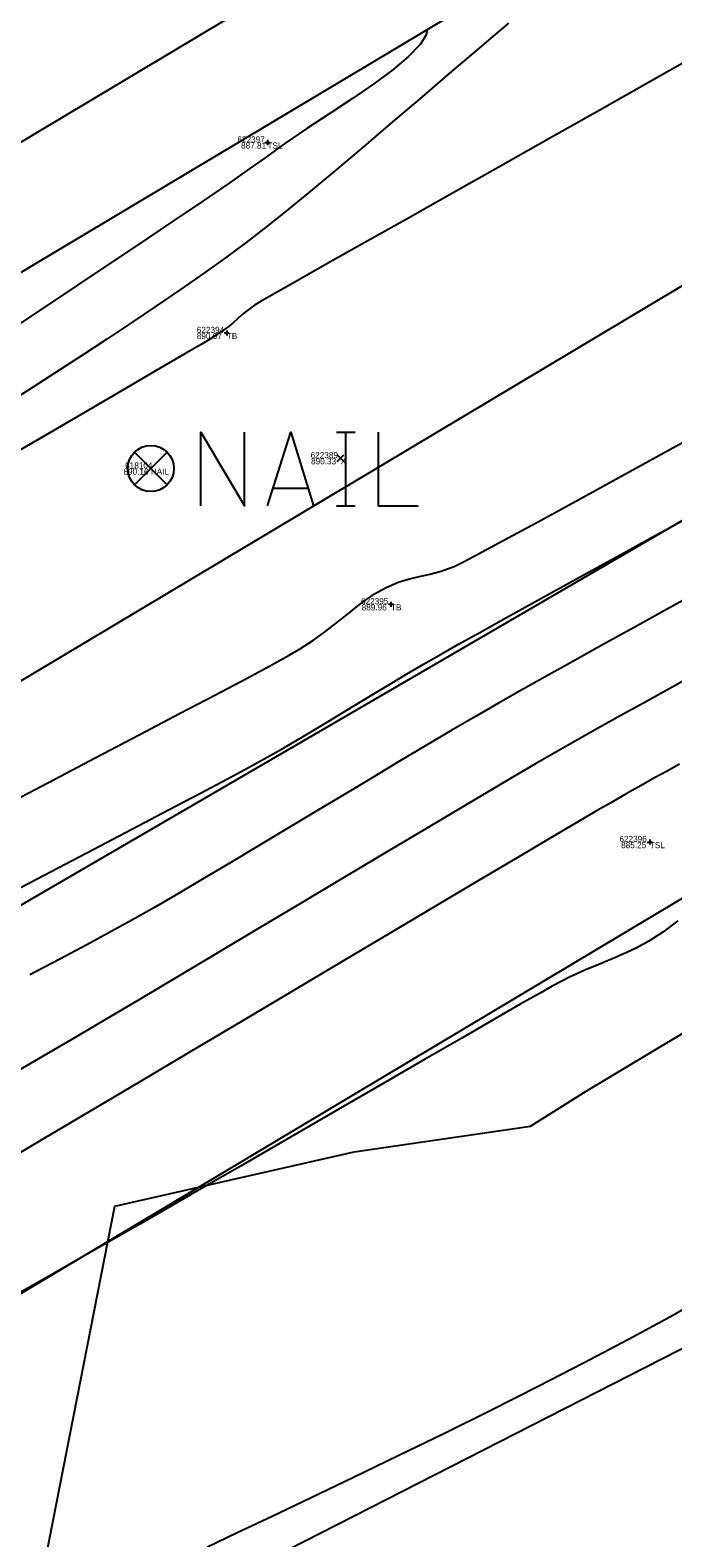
# Model space of a CAD drawing. Extents: x 1957117 to 1971063, y 701601 to 715861.
# Drawn here: x 1965234.3 to 1965271, y 708853.6 to 708939.6 of the extents above; entities that cross this region are included whole.
import ezdxf

# ---------------------------------------------------------------- set-up
doc = ezdxf.new("R2010")
doc.units = 0
for name, color, linetype in [('AP_X_Lights', 7, 'Continuous'), ('DT_X_Contour_Major', 7, 'Continuous'), ('DT_X_Contour_Minor', 7, 'Continuous'), ('DT_X_TIN_Hull', 7, 'Continuous'), ('GE_X_CL_20', 7, 'Continuous'), ('PV_P_Drive', 7, 'Continuous'), ('PV_P_Shoulder', 7, 'Continuous'), ('RS_Raster1', 7, 'Continuous'), ('RW_X_Esmt_RR', 7, 'Continuous'), ('RW_X_Fee_RW', 7, 'Continuous'), ('SC_Scratch1', 7, 'Continuous'), ('SC_Shading2', 7, 'Continuous'), ('SC_Shading5', 7, 'Continuous'), ('VG_X_Tree_Line_Rt', 7, 'Continuous')]:
    doc.layers.add(name, color=color, linetype=linetype)

msp = doc.modelspace()

# ---------------------------------------------------------------- linework, layer by layer
at = {"layer": 'AP_X_Lights'}
for p, q in [((1965251.797, 708915.035), (1965252.185, 708915.425)), ((1965251.797, 708915.425), (1965252.185, 708915.035))]:
    msp.add_line(p, q, dxfattribs=at)
at = {"layer": 'DT_X_Contour_Major'}
for points in [[(1965272.669, 708938.409), (1965269.74, 708936.748), (1965266.781, 708935.075), (1965263.845, 708933.419), (1965260.985, 708931.808), (1965258.252, 708930.271), (1965255.699, 708928.835), (1965253.378, 708927.531), (1965251.342, 708926.386), (1965249.642, 708925.428), (1965248.33, 708924.687), (1965247.46, 708924.19), (1965247.083, 708923.966), (1965246.699, 708923.682), (1965246.385, 708923.419), (1965246.112, 708923.173), (1965245.85, 708922.941), (1965245.57, 708922.716), (1965245.252, 708922.486), (1965244.999, 708922.315), (1965244.74, 708922.151), (1965244.407, 708921.944), (1965244.032, 708921.723), (1965243.107, 708921.183), (1965241.692, 708920.358), (1965239.849, 708919.285), (1965237.639, 708917.998), (1965235.123, 708916.534), (1965232.362, 708914.928)], [(1965272.669, 708938.409), (1965269.74, 708936.748), (1965266.781, 708935.075), (1965263.845, 708933.419), (1965260.985, 708931.808), (1965258.252, 708930.271), (1965255.699, 708928.835), (1965253.378, 708927.531), (1965251.342, 708926.386), (1965249.642, 708925.428), (1965248.33, 708924.687), (1965247.46, 708924.19), (1965247.083, 708923.966), (1965246.699, 708923.682), (1965246.385, 708923.419), (1965246.112, 708923.173), (1965245.85, 708922.941), (1965245.57, 708922.716), (1965245.252, 708922.486), (1965244.999, 708922.315), (1965244.74, 708922.151), (1965244.407, 708921.944), (1965244.032, 708921.723), (1965243.107, 708921.183), (1965241.692, 708920.358), (1965239.849, 708919.285), (1965237.639, 708917.998), (1965235.123, 708916.534), (1965232.362, 708914.928)], [(1965232.548, 708895.28), (1965235.326, 708896.736), (1965237.992, 708898.133), (1965240.502, 708899.448), (1965242.808, 708900.659), (1965244.863, 708901.742), (1965246.622, 708902.673), (1965248.038, 708903.431), (1965249.064, 708903.991), (1965249.655, 708904.331), (1965250.449, 708904.851), (1965251.146, 708905.356), (1965251.769, 708905.841), (1965252.34, 708906.303), (1965252.881, 708906.736), (1965253.414, 708907.138), (1965253.962, 708907.504), (1965254.547, 708907.83), (1965255.288, 708908.155), (1965255.921, 708908.355), (1965256.503, 708908.489), (1965257.09, 708908.615), (1965257.739, 708908.791), (1965258.504, 708909.077), (1965259.042, 708909.342), (1965260.081, 708909.89), (1965261.564, 708910.686), (1965263.432, 708911.699), (1965265.623, 708912.894), (1965268.08, 708914.238), (1965270.744, 708915.699), (1965273.554, 708917.244)], [(1965232.548, 708895.28), (1965235.326, 708896.736), (1965237.992, 708898.133), (1965240.502, 708899.448), (1965242.808, 708900.659), (1965244.863, 708901.742), (1965246.622, 708902.673), (1965248.038, 708903.431), (1965249.064, 708903.991), (1965249.655, 708904.331), (1965250.449, 708904.851), (1965251.146, 708905.356), (1965251.769, 708905.841), (1965252.34, 708906.303), (1965252.881, 708906.736), (1965253.414, 708907.138), (1965253.962, 708907.504), (1965254.547, 708907.83), (1965255.288, 708908.155), (1965255.921, 708908.355), (1965256.503, 708908.489), (1965257.09, 708908.615), (1965257.739, 708908.791), (1965258.504, 708909.077), (1965259.042, 708909.342), (1965260.081, 708909.89), (1965261.564, 708910.686), (1965263.432, 708911.699), (1965265.623, 708912.894), (1965268.08, 708914.238), (1965270.744, 708915.699), (1965273.554, 708917.244)], [(1965271.249, 708888.848), (1965270.38, 708888.2), (1965269.594, 708887.691), (1965268.863, 708887.288), (1965268.16, 708886.955), (1965267.456, 708886.657), (1965266.724, 708886.359), (1965265.935, 708886.026), (1965265.062, 708885.624), (1965264.076, 708885.117), (1965263.376, 708884.726), (1965262.251, 708884.084), (1965260.747, 708883.219), (1965258.91, 708882.158), (1965256.785, 708880.929), (1965254.417, 708879.559), (1965251.852, 708878.075), (1965249.136, 708876.505), (1965246.314, 708874.875), (1965243.431, 708873.214), (1965240.534, 708871.549), (1965237.667, 708869.906), (1965234.876, 708868.314), (1965232.207, 708866.799)], [(1965271.249, 708888.848), (1965270.38, 708888.2), (1965269.594, 708887.691), (1965268.863, 708887.288), (1965268.16, 708886.955), (1965267.456, 708886.657), (1965266.724, 708886.359), (1965265.935, 708886.026), (1965265.062, 708885.624), (1965264.076, 708885.117), (1965263.376, 708884.726), (1965262.251, 708884.084), (1965260.747, 708883.219), (1965258.91, 708882.158), (1965256.785, 708880.929), (1965254.417, 708879.559), (1965251.852, 708878.075), (1965249.136, 708876.505), (1965246.314, 708874.875), (1965243.431, 708873.214), (1965240.534, 708871.549), (1965237.667, 708869.906), (1965234.876, 708868.314), (1965232.207, 708866.799)]]:
    msp.add_lwpolyline(points, dxfattribs=at)
at = {"layer": 'DT_X_Contour_Minor'}
for points in [[(1965261.582, 708940.044), (1965259.916, 708938.631), (1965258.218, 708937.184), (1965256.513, 708935.73), (1965254.828, 708934.294), (1965253.189, 708932.903), (1965251.622, 708931.582), (1965250.153, 708930.358), (1965248.808, 708929.256), (1965247.614, 708928.303), (1965246.596, 708927.525), (1965245.421, 708926.666), (1965244.168, 708925.774), (1965242.852, 708924.856), (1965241.484, 708923.92), (1965240.079, 708922.972), (1965238.649, 708922.021), (1965237.208, 708921.074), (1965235.768, 708920.137), (1965234.343, 708919.219), (1965232.945, 708918.326)], [(1965261.582, 708940.044), (1965259.916, 708938.631), (1965258.218, 708937.184), (1965256.513, 708935.73), (1965254.828, 708934.294), (1965253.189, 708932.903), (1965251.622, 708931.582), (1965250.153, 708930.358), (1965248.808, 708929.256), (1965247.614, 708928.303), (1965246.596, 708927.525), (1965245.421, 708926.666), (1965244.168, 708925.774), (1965242.852, 708924.856), (1965241.484, 708923.92), (1965240.079, 708922.972), (1965238.649, 708922.021), (1965237.208, 708921.074), (1965235.768, 708920.137), (1965234.343, 708919.219), (1965232.945, 708918.326)], [(1965256.96, 708939.694), (1965256.86, 708939.344), (1965256.538, 708938.833), (1965255.874, 708938.133), (1965254.972, 708937.376), (1965253.885, 708936.575), (1965252.669, 708935.742), (1965251.38, 708934.889), (1965250.073, 708934.028), (1965248.802, 708933.172), (1965247.623, 708932.333), (1965246.806, 708931.746), (1965245.625, 708930.924), (1965244.123, 708929.896), (1965242.345, 708928.692), (1965240.338, 708927.34), (1965238.144, 708925.872), (1965235.811, 708924.315), (1965233.381, 708922.699)], [(1965256.96, 708939.694), (1965256.86, 708939.344), (1965256.538, 708938.833), (1965255.874, 708938.133), (1965254.972, 708937.376), (1965253.885, 708936.575), (1965252.669, 708935.742), (1965251.38, 708934.889), (1965250.073, 708934.028), (1965248.802, 708933.172), (1965247.623, 708932.333), (1965246.806, 708931.746), (1965245.625, 708930.924), (1965244.123, 708929.896), (1965242.345, 708928.692), (1965240.338, 708927.34), (1965238.144, 708925.872), (1965235.811, 708924.315), (1965233.381, 708922.699)], [(1965232.958, 708890.34), (1965235.471, 708891.656), (1965237.874, 708892.914), (1965240.124, 708894.093), (1965242.18, 708895.172), (1965244.001, 708896.131), (1965245.543, 708896.948), (1965246.767, 708897.604), (1965247.629, 708898.078), (1965248.783, 708898.733), (1965249.851, 708899.354), (1965250.855, 708899.95), (1965251.817, 708900.528), (1965252.757, 708901.099), (1965253.696, 708901.67), (1965254.657, 708902.251), (1965255.659, 708902.85), (1965256.725, 708903.476), (1965257.875, 708904.138), (1965258.732, 708904.621), (1965259.942, 708905.296), (1965261.46, 708906.138), (1965263.244, 708907.123), (1965265.248, 708908.228), (1965267.429, 708909.428), (1965269.743, 708910.7), (1965272.147, 708912.018)], [(1965232.958, 708890.34), (1965235.471, 708891.656), (1965237.874, 708892.914), (1965240.124, 708894.093), (1965242.18, 708895.172), (1965244.001, 708896.131), (1965245.543, 708896.948), (1965246.767, 708897.604), (1965247.629, 708898.078), (1965248.783, 708898.733), (1965249.851, 708899.354), (1965250.855, 708899.95), (1965251.817, 708900.528), (1965252.757, 708901.099), (1965253.696, 708901.67), (1965254.657, 708902.251), (1965255.659, 708902.85), (1965256.725, 708903.476), (1965257.875, 708904.138), (1965258.732, 708904.621), (1965259.942, 708905.296), (1965261.46, 708906.138), (1965263.244, 708907.123), (1965265.248, 708908.228), (1965267.429, 708909.428), (1965269.743, 708910.7), (1965272.147, 708912.018)], [(1965272.494, 708907.638), (1965270.598, 708906.597), (1965268.739, 708905.573), (1965266.946, 708904.582), (1965265.248, 708903.64), (1965263.674, 708902.762), (1965262.251, 708901.964), (1965261.009, 708901.261), (1965259.73, 708900.525), (1965258.351, 708899.72), (1965256.891, 708898.856), (1965255.364, 708897.947), (1965253.787, 708897.003), (1965252.178, 708896.036), (1965250.551, 708895.058), (1965248.925, 708894.081), (1965247.314, 708893.116), (1965245.736, 708892.174), (1965244.207, 708891.268), (1965242.744, 708890.41), (1965241.363, 708889.61), (1965240.08, 708888.881), (1965238.897, 708888.227), (1965237.514, 708887.48), (1965235.96, 708886.653), (1965234.264, 708885.759)], [(1965272.494, 708907.638), (1965270.598, 708906.597), (1965268.739, 708905.573), (1965266.946, 708904.582), (1965265.248, 708903.64), (1965263.674, 708902.762), (1965262.251, 708901.964), (1965261.009, 708901.261), (1965259.73, 708900.525), (1965258.351, 708899.72), (1965256.891, 708898.856), (1965255.364, 708897.947), (1965253.787, 708897.003), (1965252.178, 708896.036), (1965250.551, 708895.058), (1965248.925, 708894.081), (1965247.314, 708893.116), (1965245.736, 708892.174), (1965244.207, 708891.268), (1965242.744, 708890.41), (1965241.363, 708889.61), (1965240.08, 708888.881), (1965238.897, 708888.227), (1965237.514, 708887.48), (1965235.96, 708886.653), (1965234.264, 708885.759)], [(1965271.944, 708902.733), (1965270.605, 708901.998), (1965269.274, 708901.263), (1965267.956, 708900.531), (1965266.657, 708899.805), (1965265.384, 708899.088), (1965264.143, 708898.384), (1965263.113, 708897.79), (1965261.778, 708897.009), (1965260.178, 708896.065), (1965258.354, 708894.984), (1965256.345, 708893.79), (1965254.192, 708892.508), (1965251.936, 708891.163), (1965249.616, 708889.779), (1965247.274, 708888.382), (1965244.948, 708886.996), (1965242.68, 708885.645), (1965240.509, 708884.356), (1965238.477, 708883.152), (1965236.622, 708882.057), (1965234.986, 708881.098), (1965233.609, 708880.299)], [(1965271.944, 708902.733), (1965270.605, 708901.998), (1965269.274, 708901.263), (1965267.956, 708900.531), (1965266.657, 708899.805), (1965265.384, 708899.088), (1965264.143, 708898.384), (1965263.113, 708897.79), (1965261.778, 708897.009), (1965260.178, 708896.065), (1965258.354, 708894.984), (1965256.345, 708893.79), (1965254.192, 708892.508), (1965251.936, 708891.163), (1965249.616, 708889.779), (1965247.274, 708888.382), (1965244.948, 708886.996), (1965242.68, 708885.645), (1965240.509, 708884.356), (1965238.477, 708883.152), (1965236.622, 708882.057), (1965234.986, 708881.098), (1965233.609, 708880.299)], [(1965271.337, 708897.773), (1965270.625, 708897.386), (1965269.915, 708896.995), (1965269.155, 708896.571), (1965268.293, 708896.084), (1965267.277, 708895.506), (1965266.594, 708895.111), (1965265.467, 708894.449), (1965263.945, 708893.551), (1965262.076, 708892.445), (1965259.91, 708891.162), (1965257.496, 708889.73), (1965254.881, 708888.178), (1965252.116, 708886.537), (1965249.25, 708884.835), (1965246.33, 708883.101), (1965243.406, 708881.366), (1965240.527, 708879.657), (1965237.742, 708878.005), (1965235.1, 708876.439), (1965232.649, 708874.989)], [(1965271.337, 708897.773), (1965270.625, 708897.386), (1965269.915, 708896.995), (1965269.155, 708896.571), (1965268.293, 708896.084), (1965267.277, 708895.506), (1965266.594, 708895.111), (1965265.467, 708894.449), (1965263.945, 708893.551), (1965262.076, 708892.445), (1965259.91, 708891.162), (1965257.496, 708889.73), (1965254.881, 708888.178), (1965252.116, 708886.537), (1965249.25, 708884.835), (1965246.33, 708883.101), (1965243.406, 708881.366), (1965240.527, 708879.657), (1965237.742, 708878.005), (1965235.1, 708876.439), (1965232.649, 708874.989)], [(1965272.959, 708867.47), (1965270.79, 708866.243), (1965268.421, 708864.957), (1965265.901, 708863.631), (1965263.278, 708862.284), (1965260.601, 708860.937), (1965257.917, 708859.609), (1965255.276, 708858.318), (1965252.725, 708857.086), (1965250.314, 708855.93), (1965248.089, 708854.871), (1965246.099, 708853.927), (1965244.393, 708853.119)], [(1965272.959, 708867.47), (1965270.79, 708866.243), (1965268.421, 708864.957), (1965265.901, 708863.631), (1965263.278, 708862.284), (1965260.601, 708860.937), (1965257.917, 708859.609), (1965255.276, 708858.318), (1965252.725, 708857.086), (1965250.314, 708855.93), (1965248.089, 708854.871), (1965246.099, 708853.927), (1965244.393, 708853.119)]]:
    msp.add_lwpolyline(points, dxfattribs=at)
at = {"layer": 'DT_X_TIN_Hull'}
msp.add_lwpolyline([(1965152.31, 708796.963), (1965192.253, 708823.809), (1965238.814, 708847.792), (1965278.679, 708868.121), (1965323.082, 708894.232), (1965364.86, 708921.374), (1965402.167, 708940.471), (1965455.165, 708971.534), (1965493.366, 708994.363), (1965531.785, 709019.916), (1965579.047, 709051.126), (1965619.598, 709075.773)], dxfattribs=at)
at = {"layer": 'GE_X_CL_20'}
msp.add_lwpolyline([(1965471.342, 709044.427), (1965160.488, 708858.791)], dxfattribs=at)
at = {"layer": 'PV_P_Drive'}
for p, q in [((1965247.67, 708933.237), (1965247.962, 708933.237)), ((1965247.816, 708933.383), (1965247.816, 708933.091)), ((1965247.816, 708933.237), (1965247.816, 708933.237)), ((1965245.497, 708922.521), (1965245.497, 708922.229)), ((1965245.351, 708922.375), (1965245.643, 708922.375)), ((1965245.497, 708922.375), (1965245.497, 708922.375)), ((1965254.869, 708907.043), (1965254.869, 708906.751)), ((1965254.723, 708906.897), (1965255.015, 708906.897)), ((1965254.869, 708906.897), (1965254.869, 708906.897)), ((1965269.494, 708893.337), (1965269.786, 708893.337)), ((1965269.64, 708893.483), (1965269.64, 708893.191)), ((1965269.64, 708893.337), (1965269.64, 708893.337))]:
    msp.add_line(p, q, dxfattribs=at)
at = {"layer": 'RW_X_Esmt_RR'}
for points in [[(1965146.893, 708881.416), (1965457.748, 709067.051)], [(1965150.233, 708875.963), (1965461.088, 709061.598)], [(1965175.869, 708833.035), (1965486.723, 709018.67)]]:
    msp.add_lwpolyline(points, dxfattribs=at)
at = {"layer": 'RW_X_Fee_RW'}
msp.add_lwpolyline([(1963881.046, 707276.431), (1964172.578, 707701.964), (1964668.324, 708419.582), (1964735.207, 708501.875), (1964966.496, 708718.802), (1965107.468, 708816.338), (1965585.552, 709094.216), (1966091.861, 709326.705), (1966247.281, 709386.816), (1966633.174, 709551.737), (1966943.202, 709670.565), (1967172.032, 709812.662), (1967935.697, 710373.174), (1968346.714, 710683.963), (1968484.345, 710796.182), (1968743.632, 711067.038), (1968903.937, 711275.819), (1969041.222, 711501.316), (1969638.166, 712572.015), (1970019.077, 713196.718)], dxfattribs=at)
at = {"layer": 'SC_Shading2'}
for p, q in [((1965240.235, 708915.569), (1965242.091, 708913.713)), ((1965240.235, 708913.713), (1965242.091, 708915.569))]:
    msp.add_line(p, q, dxfattribs=at)
for points in [[(1965244.023, 708912.516), (1965244.023, 708916.716), (1965246.503, 708912.516), (1965246.503, 708916.716)], [(1965247.826, 708912.516), (1965249.149, 708916.716), (1965250.438, 708912.516)], [(1965251.761, 708916.716), (1965252.819, 708916.716)], [(1965252.29, 708912.516), (1965252.29, 708916.716)], [(1965254.142, 708916.716), (1965254.142, 708912.516), (1965256.424, 708912.516)], [(1965250.108, 708913.508), (1965248.157, 708913.508)], [(1965251.761, 708912.516), (1965252.819, 708912.516)]]:
    msp.add_lwpolyline(points, dxfattribs=at)
msp.add_circle((1965241.163, 708914.641), 1.312, dxfattribs=at)
at = {"layer": 'SC_Shading5'}
for points in [[(1963589.678, 706586.994), (1963626.625, 706689.548), (1963651.76, 706746.832), (1963668.09, 706778.596), (1963682.768, 706805.402), (1963734.424, 706911.594), (1963826.849, 707116.717), (1963877.258, 707215.645), (1963964.981, 707354.472), (1964070.526, 707509.355), (1964132.574, 707601.994), (1964163.9, 707642.169), (1964191.2, 707685.167), (1964278.98, 707807.131), (1964326.11, 707874.364), (1964396.427, 707968.962), (1964508.519, 708133.679), (1964655.588, 708336.552), (1964745.319, 708429.172), (1964840.327, 708522.317), (1964988.178, 708660.245), (1965089.796, 708739.041), (1965251.743, 708835.216), (1965415.807, 708922.048), (1965866.2, 709149.38), (1966173.543, 709294.131), (1966283.627, 709338.196), (1966534.003, 709419.214), (1966689.084, 709471.266), (1967008.468, 709641.817), (1967166.677, 709750.124), (1967422.113, 709931.083), (1967818.707, 710198.831), (1968187.021, 710459.852), (1968360.589, 710592.493), (1968496.543, 710707.847), (1968606.427, 710809.378), (1968733.391, 710937.091), (1968807.28, 711025.4), (1968843.008, 711077.094), (1968863.233, 711106.099), (1968909.747, 711171.311), (1968974.133, 711279.559), (1969130.932, 711546.915), (1969247.433, 711744.686), (1969402.714, 712016.424), (1969505.287, 712191.789), (1969666.311, 712460.805), (1969771.586, 712639.896), (1969880.058, 712820.917), (1969964.994, 712955.706), (1969990.005, 713000.084), (1970030.065, 713068.479)], [(1963609.915, 706579.703), (1963646.615, 706681.572), (1963671.193, 706737.585), (1963687.092, 706768.511), (1963701.884, 706795.526), (1963753.906, 706902.469), (1963846.249, 707107.41), (1963895.973, 707204.994), (1963982.966, 707342.667), (1964088.35, 707497.312), (1964150.015, 707589.379), (1964181.502, 707629.761), (1964209.024, 707673.109), (1964296.517, 707794.674), (1964343.552, 707861.772), (1964413.958, 707956.489), (1964526.123, 708121.313), (1964672.104, 708322.686), (1964760.576, 708414.006), (1964855.195, 708506.77), (1965002.134, 708643.847), (1965101.925, 708721.226), (1965262.272, 708816.451), (1965425.685, 708902.939), (1965875.63, 709130.044), (1966182.13, 709274.398), (1966290.944, 709317.954), (1966540.737, 709398.785), (1966697.632, 709451.445), (1967019.644, 709623.399), (1967178.971, 709732.471), (1967434.35, 709913.39), (1967830.945, 710181.14), (1968199.774, 710442.525), (1968374.086, 710575.735), (1968510.806, 710691.739), (1968621.36, 710793.889), (1968749.296, 710922.58), (1968824.413, 711012.355), (1968860.678, 711064.827), (1968880.812, 711093.701), (1968927.778, 711159.547), (1968992.655, 711268.62), (1969149.476, 711536.015), (1969266.039, 711733.891), (1969421.336, 712005.657), (1969523.8, 712180.835), (1969684.812, 712449.831), (1969790.084, 712628.917), (1969898.385, 712809.653), (1969983.474, 712944.685), (1970008.657, 712989.367), (1970048.626, 713057.607)]]:
    msp.add_spline(points, degree=3, dxfattribs=at)
at = {"layer": 'VG_X_Tree_Line_Rt'}
msp.add_lwpolyline([(1965235.186, 708852.597), (1965239.117, 708872.559), (1965252.77, 708875.663), (1965262.833, 708877.132), (1965266.008, 708879.119), (1965274.8, 708884.399)], dxfattribs=at)

# ---------------------------------------------------------------- texts
at = {"layer": 'PV_P_Shoulder'}
for s, p in [('887.81', (1965246.313, 708932.887)), ('890.07', (1965243.786, 708922.025)), ('890.33', (1965250.307, 708914.88)), ('890.16', (1965239.601, 708914.291)), ('889.96', (1965253.196, 708906.547)), ('885.25', (1965268.006, 708892.987))]:
    msp.add_text(s, height=0.35, dxfattribs=at).set_placement(p)
at = {"layer": 'RS_Raster1'}
for s, p in [('622397', (1965246.105, 708933.237)), ('622394', (1965243.788, 708922.375)), ('622389', (1965250.282, 708915.23)), ('618104', (1965239.697, 708914.641)), ('622395', (1965253.158, 708906.897)), ('622396', (1965267.907, 708893.337))]:
    msp.add_text(s, height=0.35, dxfattribs=at).set_placement(p)
at = {"layer": 'SC_Scratch1'}
for s, p in [('TSL', (1965247.816, 708932.887)), ('TB', (1965245.497, 708922.025)), ('X', (1965251.991, 708914.88)), ('NAIL', (1965241.163, 708914.291)), ('TB', (1965254.869, 708906.547)), ('TSL', (1965269.64, 708892.987))]:
    msp.add_text(s, height=0.35, dxfattribs=at).set_placement(p)

doc.saveas('drawing.dxf')
